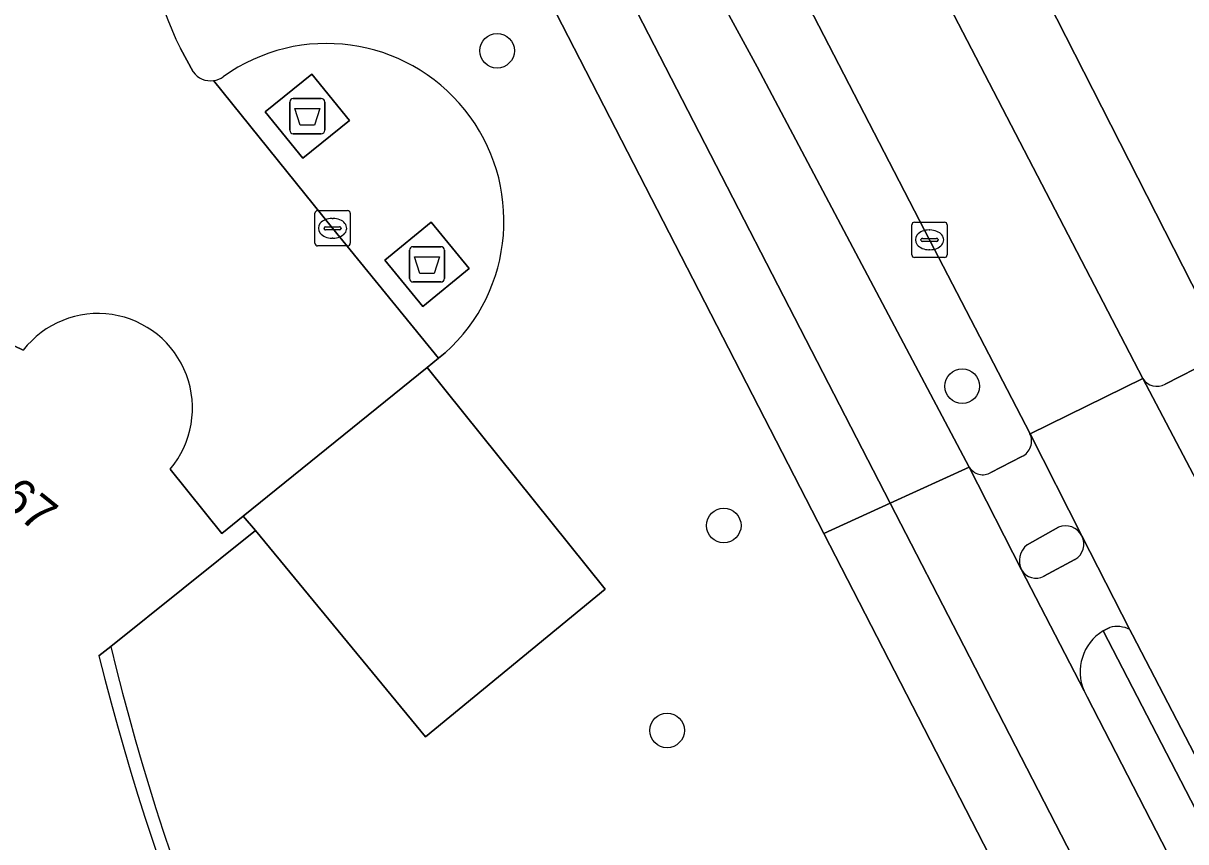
# Model space of a CAD drawing. Extents: x 158835 to 160077, y 386387 to 387778.
# Drawn here: x 159536.58 to 159569.49, y 386957.45 to 386980.62 of the extents above; entities that cross this region are included whole.
import ezdxf

# ---------------------------------------------------------------- set-up
doc = ezdxf.new("R2010")
doc.units = 0
for name, color, linetype in [('IMGEO_Afval_apart_plaats', 7, 'Continuous'), ('IMGEO_Berm_groen', 7, 'Continuous'), ('IMGEO_Berm_open', 7, 'Continuous'), ('IMGEO_Boom', 7, 'Continuous'), ('IMGEO_Fietspad_gesloten', 7, 'Continuous'), ('IMGEO_Fietspad_open', 7, 'Continuous'), ('IMGEO_Groenvoorziening', 7, 'Continuous'), ('IMGEO_Kolk', 7, 'Continuous'), ('IMGEO_Pand', 7, 'Continuous'), ('IMGEO_Pand_nummerreeks', 7, 'Continuous'), ('IMGEO_Rijbaan_lokaal_gesloten', 7, 'Continuous'), ('IMGEO_Rijbaan_lokaal_open', 7, 'Continuous'), ('IMGEO_Verkeerseiland_open', 7, 'Continuous'), ('IMGEO_Voetpad_gesloten', 7, 'Continuous'), ('IMGEO_Voetpad_halfverhard', 7, 'Continuous'), ('IMGEO_Voetpad_open', 7, 'Continuous')]:
    doc.layers.add(name, color=color, linetype=linetype)

msp = doc.modelspace()

# ---------------------------------------------------------------- linework, layer by layer
at = {"layer": 'IMGEO_Afval_apart_plaats'}
for p, q in [((159544.221, 386978.493), (159545.011, 386978.493)), ((159545.011, 386978.493), (159544.221, 386978.493)), ((159544.121, 386977.593), (159544.121, 386978.393)), ((159544.121, 386978.393), (159544.121, 386977.593)), ((159545.111, 386978.393), (159545.111, 386977.593)), ((159545.111, 386977.593), (159545.111, 386978.393)), ((159545.011, 386977.493), (159544.221, 386977.493)), ((159544.221, 386977.493), (159545.011, 386977.493)), ((159547.511, 386973.398), (159547.511, 386974.198)), ((159547.511, 386974.198), (159547.511, 386973.398)), ((159547.611, 386974.298), (159548.401, 386974.298)), ((159548.401, 386974.298), (159547.611, 386974.298)), ((159548.501, 386974.198), (159548.501, 386973.398)), ((159548.501, 386973.398), (159548.501, 386974.198)), ((159548.401, 386973.298), (159547.611, 386973.298)), ((159547.611, 386973.298), (159548.401, 386973.298))]:
    msp.add_line(p, q, dxfattribs=at)
for points in [[(159544.264, 386978.207), (159544.968, 386978.207), (159544.819, 386977.737), (159544.413, 386977.737), (159544.264, 386978.207)], [(159547.654, 386974.012), (159548.358, 386974.012), (159548.209, 386973.542), (159547.803, 386973.542), (159547.654, 386974.012)]]:
    msp.add_lwpolyline(points, dxfattribs=at)
for centre, start, end in [((159544.221, 386978.393), 90, 180), ((159544.221, 386978.393), 90, 180), ((159545.011, 386978.393), 0, 90), ((159545.011, 386978.393), 360, 90), ((159544.221, 386977.593), 180, 270), ((159544.221, 386977.593), 180, 270), ((159545.011, 386977.593), 270, 0), ((159545.011, 386977.593), 270, 0), ((159547.611, 386974.198), 90, 180), ((159547.611, 386974.198), 90, 180), ((159548.401, 386974.198), 0, 90), ((159548.401, 386974.198), 360, 90), ((159547.611, 386973.398), 180, 270), ((159547.611, 386973.398), 180, 270), ((159548.401, 386973.398), 270, 0), ((159548.401, 386973.398), 270, 0)]:
    msp.add_arc(centre, 0.1, start, end, dxfattribs=at)
at = {"layer": 'IMGEO_Berm_groen'}
for points in [[(159570.424, 386971.741), (159562.522, 386987.258), (159560.215, 386991.01), (159557.582, 386994.542), (159554.644, 386997.824), (159553.335, 386999.112), (159552.354, 387000), (159548.726, 387002.975), (159544.519, 387005.62), (159540.092, 387007.879), (159535.481, 387009.734), (159531.503, 387010.965)], [(159559.572, 386987.315), (159568.276, 386970.567)], [(159554.16, 386985.253), (159557.353, 386979.387), (159563.357, 386968.059)], [(159565.079, 386969), (159562.235, 386974.492), (159557.536, 386983.592)], [(159568.903, 386970.406), (159570.203, 386971.068)], [(159563.972, 386967.906), (159564.848, 386968.358)], [(159580.16, 386936.43), (159580.922, 386936.826), (159567.147, 386963.42)], [(159566.61, 386961.719), (159566.698, 386961.55), (159579.556, 386936.578)]]:
    msp.add_lwpolyline(points, dxfattribs=at)
for centre, radius, start, end in [((159568.672, 386970.808), 0.464, 211.3539, 299.8438), ((159564.644, 386968.794), 0.481, 295.0503, 25.3709), ((159563.741, 386968.29), 0.448, 211.0047, 301.0543), ((159567.86, 386962.26), 1.362, 121.577, 203.3815)]:
    msp.add_arc(centre, radius, start, end, dxfattribs=at)
at = {"layer": 'IMGEO_Berm_open'}
for points in [[(159567.335, 386963.517), (159567.147, 386963.42), (159580.922, 386936.826), (159581.044, 386936.889)], [(159572.737, 386954.159), (159567.981, 386963.308), (159567.906, 386963.455)]]:
    msp.add_lwpolyline(points, dxfattribs=at)
msp.add_arc((159567.543, 386962.774), 0.772, 61.9587, 105.6474, dxfattribs=at)
at = {"layer": 'IMGEO_Boom'}
for centre in [(159549.991, 386979.844), (159563.16, 386970.348), (159556.408, 386966.403), (159554.804, 386960.602)]:
    msp.add_circle(centre, 0.489, dxfattribs=at)
at = {"layer": 'IMGEO_Fietspad_gesloten'}
for points in [[(159548.827, 386988.721), (159550.04, 386987.367), (159551.351, 386985.637), (159552.503, 386983.796), (159553.485, 386981.86), (159561.124, 386967.038), (159563.357, 386968.059), (159557.353, 386979.387)], [(159557.353, 386979.387), (159554.16, 386985.253)], [(159579.556, 386936.578), (159566.698, 386961.55), (159566.61, 386961.719), (159564.836, 386965.151), (159563.357, 386968.059), (159561.124, 386967.038), (159563.205, 386963), (159582.665, 386925.214)]]:
    msp.add_lwpolyline(points, dxfattribs=at)
at = {"layer": 'IMGEO_Fietspad_open'}
for points in [[(159567.906, 386963.455), (159566.548, 386966.115)], [(159566.349, 386965.439), (159565.475, 386964.972)], [(159564.836, 386965.151), (159566.61, 386961.719)], [(159567.147, 386963.42), (159567.335, 386963.517)]]:
    msp.add_lwpolyline(points, dxfattribs=at)
for centre, radius, start, end in [((159566.087, 386965.883), 0.516, 300.5154, 26.678), ((159565.247, 386965.387), 0.474, 209.9204, 298.7818), ((159567.86, 386962.26), 1.362, 121.577, 203.3815), ((159567.543, 386962.774), 0.772, 61.9587, 105.6474)]:
    msp.add_arc(centre, radius, start, end, dxfattribs=at)
at = {"layer": 'IMGEO_Groenvoorziening'}
for points in [[(159561.408, 386961.961), (159559.24, 386966.177), (159551.664, 386980.913)], [(159541.023, 386979.908), (159541.385, 386979.248)], [(159548.52, 386971.289), (159548.335, 386971.138), (159548.007, 386970.874), (159553.05, 386964.606), (159547.963, 386960.417), (159543.153, 386966.26), (159539.056, 386962.983)], [(159580.563, 386924.742), (159561.408, 386961.961)]]:
    msp.add_lwpolyline(points, dxfattribs=at)
for centre, radius, start, end in [((159550.732, 386984.669), 10.813, 181.2234, 206.1218), ((159545.161, 386975.025), 5.024, 311.961, 125.5834), ((159541.88, 386979.599), 0.606, 215.3136, 277.9791), ((159541.879, 386979.597), 0.605, 278.0709, 306.3946), ((159603.968, 386978.553), 66.753, 193.48866, 230.62725)]:
    msp.add_arc(centre, radius, start, end, dxfattribs=at)
at = {"layer": 'IMGEO_Kolk'}
for p, q in [((159544.832, 386974.393), (159544.832, 386975.245)), ((159544.907, 386975.319), (159545.759, 386975.319)), ((159545.833, 386975.245), (159545.833, 386974.393)), ((159545.091, 386974.813), (159545.091, 386974.825)), ((159545.134, 386974.862), (159545.532, 386974.862)), ((159545.32, 386975.099), (159545.345, 386975.099)), ((159545.575, 386974.825), (159545.575, 386974.813)), ((159561.733, 386974.065), (159561.733, 386974.917)), ((159561.808, 386974.991), (159562.66, 386974.991)), ((159562.734, 386974.917), (159562.734, 386974.065)), ((159545.529, 386974.776), (159545.131, 386974.776)), ((159545.343, 386974.539), (159545.318, 386974.539)), ((159561.992, 386974.485), (159561.992, 386974.497)), ((159562.035, 386974.534), (159562.433, 386974.534)), ((159562.221, 386974.771), (159562.246, 386974.771)), ((159562.476, 386974.497), (159562.476, 386974.485)), ((159545.759, 386974.319), (159544.907, 386974.319)), ((159562.43, 386974.448), (159562.032, 386974.448)), ((159562.244, 386974.211), (159562.219, 386974.211)), ((159562.66, 386973.991), (159561.808, 386973.991))]:
    msp.add_line(p, q, dxfattribs=at)
for points in [[(159544.832, 386974.393), (159544.832, 386975.245)], [(159544.907, 386975.319), (159545.759, 386975.319)], [(159545.833, 386975.245), (159545.833, 386974.393)], [(159561.733, 386974.065), (159561.733, 386974.917)], [(159561.808, 386974.991), (159562.66, 386974.991)], [(159562.734, 386974.917), (159562.734, 386974.065)], [(159545.759, 386974.319), (159544.907, 386974.319)], [(159562.66, 386973.991), (159561.808, 386973.991)]]:
    msp.add_lwpolyline(points, dxfattribs=at)
for centre, radius, start, end in [((159544.909, 386975.243), 0.0765, 91.552, 178.448), ((159544.909, 386975.243), 0.0765, 91.552, 178.448), ((159545.757, 386975.243), 0.0765, 1.552, 88.448), ((159545.757, 386975.243), 0.0765, 1.552, 88.448), ((159545.131, 386974.822), 0.0403, 85.8775, 175.7526), ((159545.128, 386974.812), 0.0366, 178.938, 274.7102), ((159545.532, 386974.819), 0.043, 264.8664, 352.4533), ((159545.536, 386974.824), 0.0386, 1.7309, 96.639), ((159561.81, 386974.915), 0.0765, 91.552, 178.448), ((159561.81, 386974.915), 0.0765, 91.552, 178.448), ((159562.658, 386974.915), 0.0765, 1.552, 88.448), ((159562.658, 386974.915), 0.0765, 1.552, 88.448), ((159562.032, 386974.494), 0.0403, 85.8775, 175.7526), ((159562.029, 386974.484), 0.0366, 178.938, 274.7102), ((159562.433, 386974.491), 0.043, 264.8664, 352.4533), ((159562.437, 386974.496), 0.0386, 1.7309, 96.639), ((159544.909, 386974.395), 0.0765, 181.552, 268.448), ((159544.909, 386974.395), 0.0765, 181.552, 268.448), ((159545.757, 386974.395), 0.0765, 271.552, 358.448), ((159545.757, 386974.395), 0.0765, 271.552, 358.448), ((159561.81, 386974.067), 0.0765, 181.552, 268.448), ((159561.81, 386974.067), 0.0765, 181.552, 268.448), ((159562.658, 386974.067), 0.0765, 271.552, 358.448), ((159562.658, 386974.067), 0.0765, 271.552, 358.448)]:
    msp.add_arc(centre, radius, start, end, dxfattribs=at)
for centre, major_axis, ratio, start_param, end_param in [((159545.319, 386974.819), (-0.387, 0.002), 0.722429, 4.712389, 7.853982), ((159545.344, 386974.819), (-0.39, 0.002), 0.717154, 1.570796, 4.712389), ((159562.22, 386974.491), (-0.387, 0.002), 0.722429, 4.712389, 7.853982), ((159562.245, 386974.491), (-0.39, 0.002), 0.717154, 1.570796, 4.712389)]:
    msp.add_ellipse(centre, major_axis=major_axis, ratio=ratio, start_param=start_param, end_param=end_param, dxfattribs=at)
at = {"layer": 'IMGEO_Pand'}
for points in [[(159536.575, 386971.366), (159534.472, 386972.375), (159534.847, 386973.093), (159534.377, 386973.339), (159532.044, 386968.601), (159531.892, 386968.293)], [(159538.718, 386962.713), (159539.056, 386962.983), (159543.153, 386966.26), (159542.805, 386966.667), (159542.196, 386966.18), (159540.735, 386968.002)]]:
    msp.add_lwpolyline(points, dxfattribs=at)
for centre, radius, start, end in [((159538.691, 386969.729), 2.676, 319.8048, 142.2734), ((159604.926, 386979.124), 68.211, 193.92134, 230.42263)]:
    msp.add_arc(centre, radius, start, end, dxfattribs=at)
at = {"layer": 'IMGEO_Rijbaan_lokaal_gesloten'}
for points in [[(159531.503, 387010.965), (159535.481, 387009.734), (159540.092, 387007.879), (159544.519, 387005.62), (159548.726, 387002.975), (159552.354, 387000), (159553.335, 386999.112), (159554.644, 386997.824), (159557.582, 386994.542), (159560.215, 386991.01), (159562.522, 386987.258), (159570.424, 386971.741), (159574.913, 386974.004), (159574.634, 386974.512), (159565.625, 386992.203)], [(159557.536, 386983.592), (159562.235, 386974.492), (159565.079, 386969), (159568.276, 386970.567), (159559.572, 386987.315)], [(159571.431, 386964.393), (159571.159, 386964.946), (159569.703, 386967.855), (159568.276, 386970.567), (159565.079, 386969), (159566.548, 386966.115), (159567.906, 386963.455), (159567.981, 386963.308), (159572.737, 386954.159), (159580.726, 386938.675), (159581.294, 386937.525), (159582.849, 386934.513), (159584.267, 386931.756), (159588.709, 386934.086), (159587.361, 386936.756), (159585.784, 386939.783), (159583.465, 386944.31)]]:
    msp.add_lwpolyline(points, dxfattribs=at)
at = {"layer": 'IMGEO_Rijbaan_lokaal_open'}
for points in [[(159541.385, 386979.248), (159541.023, 386979.908)], [(159540.735, 386968.002), (159542.196, 386966.18), (159542.805, 386966.667), (159548.007, 386970.874), (159548.335, 386971.138), (159545.333, 386974.819), (159541.964, 386978.998)], [(159534.951, 386973.531), (159534.847, 386973.093), (159534.472, 386972.375), (159536.575, 386971.366)]]:
    msp.add_lwpolyline(points, dxfattribs=at)
for centre, radius, start, end in [((159550.732, 386984.669), 10.813, 181.2234, 206.1218), ((159541.88, 386979.599), 0.606, 215.3136, 277.9791), ((159538.691, 386969.729), 2.676, 319.8048, 142.2734)]:
    msp.add_arc(centre, radius, start, end, dxfattribs=at)
at = {"layer": 'IMGEO_Verkeerseiland_open'}
for points in [[(159565.887, 386966.355), (159564.994, 386965.857)], [(159565.475, 386964.972), (159566.349, 386965.439)]]:
    msp.add_lwpolyline(points, dxfattribs=at)
for centre, radius, start, end in [((159566.087, 386965.876), 0.519, 27.4342, 112.6553), ((159566.087, 386965.883), 0.516, 300.5154, 26.678), ((159565.365, 386965.403), 0.586, 129.2728, 205.4978), ((159565.247, 386965.387), 0.474, 209.9204, 298.7818)]:
    msp.add_arc(centre, radius, start, end, dxfattribs=at)
at = {"layer": 'IMGEO_Voetpad_gesloten'}
for points in [[(159544.745, 386979.184), (159543.425, 386978.113), (159544.488, 386976.803), (159545.808, 386977.874)], [(159548.125, 386974.995), (159546.809, 386973.919), (159547.887, 386972.601), (159549.203, 386973.677)]]:
    msp.add_lwpolyline(points, close=True, dxfattribs=at)
at = {"layer": 'IMGEO_Voetpad_halfverhard'}
msp.add_lwpolyline([(159543.153, 386966.26), (159547.963, 386960.417), (159553.05, 386964.606), (159548.007, 386970.874), (159542.805, 386966.667)], close=True, dxfattribs=at)
msp.add_lwpolyline([(159539.056, 386962.983), (159538.718, 386962.713)], dxfattribs=at)
for centre, radius, start, end in [((159603.968, 386978.553), 66.753, 193.48866, 230.62725), ((159604.926, 386979.124), 68.211, 193.92134, 230.42263)]:
    msp.add_arc(centre, radius, start, end, dxfattribs=at)
at = {"layer": 'IMGEO_Voetpad_open'}
for points in [[(159551.664, 386980.913), (159559.24, 386966.177), (159561.124, 386967.038), (159553.485, 386981.86)], [(159541.964, 386978.998), (159545.333, 386974.819), (159548.335, 386971.138), (159548.52, 386971.289)], [(159570.203, 386971.068), (159568.903, 386970.406)], [(159568.276, 386970.567), (159569.703, 386967.855)], [(159566.548, 386966.115), (159565.079, 386969)], [(159564.848, 386968.358), (159563.972, 386967.906)], [(159563.357, 386968.059), (159564.836, 386965.151)], [(159618.374, 386855.548), (159598.865, 386893.883), (159597.906, 386895.154), (159596.948, 386896.221), (159592.147, 386901.315), (159591.968, 386901.51), (159591.389, 386902.215), (159590.876, 386902.97), (159590.432, 386903.767), (159585.827, 386912.64), (159585.682, 386912.936), (159585.343, 386913.753), (159585.078, 386914.596), (159584.89, 386915.459), (159583.354, 386923.319), (159583.203, 386923.917), (159583, 386924.5), (159582.745, 386925.062), (159582.665, 386925.214), (159563.205, 386963), (159561.124, 386967.038), (159559.24, 386966.177), (159561.408, 386961.961), (159580.563, 386924.742)], [(159564.994, 386965.857), (159565.887, 386966.355)]]:
    msp.add_lwpolyline(points, dxfattribs=at)
for points in [[(159544.488, 386976.803), (159543.425, 386978.113), (159544.745, 386979.184), (159545.808, 386977.874)], [(159547.887, 386972.601), (159546.809, 386973.919), (159548.125, 386974.995), (159549.203, 386973.677)]]:
    msp.add_lwpolyline(points, close=True, dxfattribs=at)
for centre, radius, start, end in [((159545.161, 386975.025), 5.024, 311.961, 125.5834), ((159541.879, 386979.597), 0.605, 278.0709, 306.3946), ((159568.672, 386970.808), 0.464, 211.3539, 299.8438), ((159564.644, 386968.794), 0.481, 295.0503, 25.3709), ((159563.741, 386968.29), 0.448, 211.0047, 301.0543), ((159566.087, 386965.876), 0.519, 27.4342, 112.6553), ((159565.365, 386965.403), 0.586, 129.2728, 205.4978)]:
    msp.add_arc(centre, radius, start, end, dxfattribs=at)

# ---------------------------------------------------------------- texts
at = {"layer": 'IMGEO_Pand_nummerreeks'}
msp.add_text('1-167', height=1, rotation=321.2681, dxfattribs=at).set_placement((159534.338, 386968.279))

doc.saveas('drawing.dxf')
